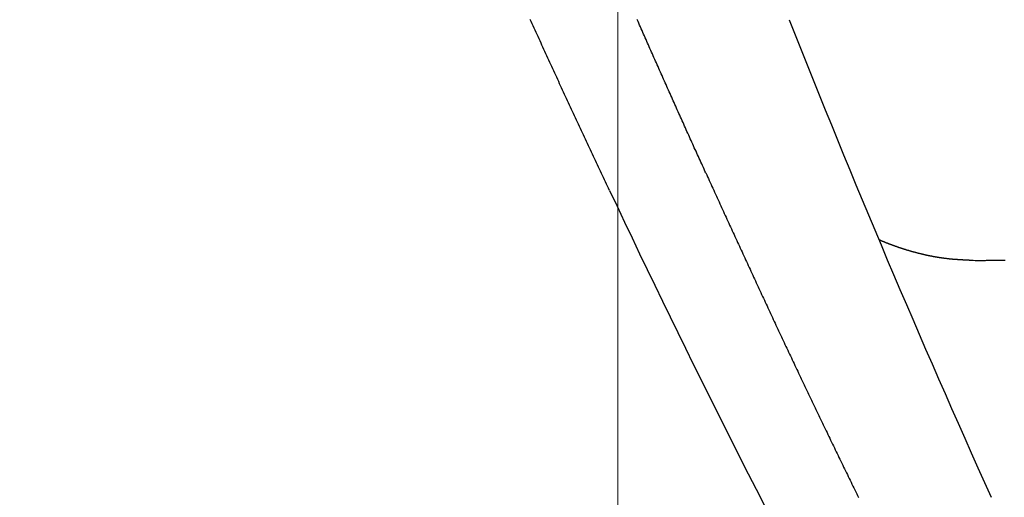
# Model space of a CAD drawing. Header units: millimetres. Extents: x -604189 to 881711, y -381903 to -7297.
# Tile 675 of 1056: x -572440 to -572305, y -161911 to -161845. Entities that reach past the tile are written whole.
import ezdxf

# ---------------------------------------------------------------- set-up
doc = ezdxf.new("R2010")
doc.units = ezdxf.units.MM
doc.header["$LTSCALE"] = 100
doc.linetypes.add('0.5_0.5', pattern=[1, 0.5, -0.5])
doc.linetypes.add('ACAD_ISO04W100', pattern=[30.5, 24, -3, 0.5, -3])
doc.layers.get('Defpoints').update_dxf_attribs({"color": 30})
doc.layers.add('OPIS', color=7, linetype='Continuous')
doc.layers.add('strop osie', color=80, linetype='ACAD_ISO04W100', lineweight=5)
doc.styles.get("Standard").update_dxf_attribs({"font": 'romans.shx', "width": 0.5})
doc.dimstyles.new('1 50', dxfattribs={"dimtxt": 150, "dimasz": 80, "dimexe": 1, "dimexo": 1, "dimgap": 20, "dimtad": 1, "dimdec": 0, "dimlfac": 0.1, "dimtxsty": 'Standard', "dimblk": 'ARCHTICK', "dimcen": 200, "dimclrd": 2, "dimadec": 1, "dimazin": 0, "dimtfac": 1, "dimtdec": 0, "dimtmove": 0, "dimatfit": 3, "dimldrblk": 'ARCHTICK', "dimfxl": 120, "dimfxlon": 1, "dimtfill": 1, "dimarcsym": 0})

# ---------------------------------------------------------------- blocks, each defined once
blk = doc.blocks.new('_ArchTick')
at = {"layer": 'strop osie', "color": 0, "const_width": 0.15}
blk.add_lwpolyline([(-0.5, -0.5), (0.5, 0.5)], dxfattribs=at)
blk = doc.blocks.new('*D3294')
at = {"layer": 'Defpoints', "color": 0, "linetype": 'ByBlock', "lineweight": 5, "transparency": 16777216}
for p in [(-595783.13, -159420.3), (-593748.92, -159420.3), (-552118.94, -179940.3)]:
    blk.add_point(p, dxfattribs=at)
at = {"layer": 'OPIS', "color": 0, "linetype": 'Continuous', "lineweight": -2, "transparency": 16777216}
for p, q in [((-595723.13, -159420.3), (-595784.13, -159420.3)), ((-595723.13, -179940.3), (-595784.13, -179940.3))]:
    blk.add_line(p, q, dxfattribs=at)
at = {"layer": 'OPIS', "color": 2, "lineweight": -2, "transparency": 16777216}
blk.add_line((-595783.13, -179940.3), (-595783.13, -159420.3), dxfattribs=at)
at = {"layer": 'OPIS', "color": 2, "linetype": 'ByBlock', "lineweight": -2, "transparency": 16777216, "xscale": 80, "yscale": 80, "zscale": 80}
for p, rotation in [((-595783.13, -159420.3), 90), ((-595783.13, -179940.3), 270)]:
    blk.add_blockref('_ArchTick', p, dxfattribs=dict(at, rotation=rotation))
at = {"layer": 'OPIS', "color": 0, "linetype": 'ByBlock', "lineweight": 13, "transparency": 16777216, "insert": (-595878.13, -169680.3), "char_height": 150, "attachment_point": 5, "rotation": 90, "bg_fill": 3, "box_fill_scale": 1.1, "bg_fill_color": 256, "bg_fill_true_color": 13158600, "bg_fill_transparency": 0}
blk.add_mtext('2052', dxfattribs=at)

msp = doc.modelspace()

# ---------------------------------------------------------------- hatches: boundary and pattern name
at = {"layer": 'OPIS', "linetype": 'ByBlock', "lineweight": 9}
h = msp.add_hatch(dxfattribs=at)
h.set_pattern_fill('ANSI37', color=0, scale=120, angle=45)
h.set_pattern_definition([(90, (-306927.96, 32475.8), (-381, 0), []), (180, (-306927.96, 32475.8), (-6e-14, -381), [])])
h.paths.add_polyline_path([(-564958.91, -172987.78), (-564958.91, -172265.29), (-565588.91, -172265.29), (-565588.91, -172265.29), (-565628.91, -172265.29), (-565628.91, -172420.3), (-565928.91, -172420.3), (-565928.91, -172265.29), (-565968.91, -172265.29), (-566598.91, -172265.29), (-566598.91, -172987.79, -0.414214), (-566255.98, -173330.73, -0.414052), (-566598.73, -173673.66), (-564960.2, -173673.66, -0.413115), (-565301.85, -173330.72, -0.414214)])
h.paths.add_polyline_path([(-563317.85, -172270.29), (-563958.91, -172270.29), (-563958.91, -172270.29), (-563998.91, -172270.29), (-563998.91, -172420.3), (-564288.91, -172420.3), (-564288.91, -172265.29), (-564328.91, -172265.29), (-564958.91, -172265.29), (-564958.91, -172987.78, -0.414214), (-564615.98, -173330.72, -0.414052), (-564958.73, -173673.66), (-563319.87, -173673.66, -0.412493), (-563660.79, -173330.73, -0.414214), (-563317.85, -172987.79)])
h.paths.add_polyline_path([(-562443.92, -172420.3), (-562658.91, -172420.3), (-562658.91, -172270.29), (-562698.91, -172270.29), (-563317.85, -172270.29), (-563317.85, -172987.79, -0.414214), (-562974.92, -173330.73, -0.414052), (-563317.66, -173673.66), (-562443.92, -173685.5)])
h.paths.add_polyline_path([(-562030.4, -172946.84, -0.330214), (-561835.82, -172684.34, -0.155268), (-561986.97, -172216.95, -0.443866), (-562283.97, -172485.59), (-562283.97, -172198.95), (-562289.82, -172198.95), (-562289.82, -172161.15), (-562318.92, -172161.15), (-562318.92, -172420.3), (-562443.92, -172420.3), (-562443.92, -173690.91), (-562060.93, -173690.69), (-562060.93, -173828.8), (-561442.16, -173828.8), (-561440.6, -173828.04), (-561440.6, -173828.8), (-560917.61, -173828.8), (-560910.31, -172420.3), (-561118.92, -172420.3), (-561118.92, -172161.15), (-561141.42, -172161.15), (-561141.42, -172207.95), (-561147.27, -172207.95), (-561147.27, -173026.5, -0.106281), (-561482.37, -172966.06, -0.965528)])
h.paths.add_polyline_path([(-569358.91, -172147.3), (-569368.91, -172147.3), (-569368.91, -172152.3), (-569358.91, -172420.3)], flags=16)
h.paths.add_polyline_path([(-569434.41, -172167.57), (-569436.68, -172167.04, -0.348623), (-569444.41, -172157.3, -0.414214), (-569434.41, -172147.3), (-569432.91, -172147.3), (-569432.91, -172137.3), (-569412.91, -172137.3), (-569412.91, -172095.3), (-569358.91, -172095.3), (-569358.91, -172147.3), (-569368.91, -172152.3)], flags=16)
h.paths.add_polyline_path([(-569444.41, -172157.3, -1), (-569424.41, -172157.3, -0.414214), (-569434.41, -172167.3), (-569434.41, -172167.57), (-569432.14, -172167.04, -0.482996)], flags=16)
h.paths.add_polyline_path([(-570317.76, -172888.16, -1), (-569769.07, -172888.16, -1)], flags=16)
h.paths.add_polyline_path([(-566598.91, -172265.29), (-567228.91, -172265.29), (-567228.91, -172265.29), (-567268.91, -172265.29), (-567268.91, -172420.3), (-567568.91, -172420.3), (-567568.91, -172265.29), (-567608.91, -172265.29), (-568238.91, -172265.29), (-568238.91, -172987.79, -0.414214), (-567895.98, -173330.73, -1), (-568581.85, -173330.73, -0.414214), (-568238.91, -172987.79), (-568238.91, -172265.29), (-568868.91, -172265.29), (-568868.91, -172265.29), (-568908.91, -172265.29), (-568908.91, -172420.3), (-569233.91, -172420.3), (-569233.91, -173827.21), (-569188.93, -173827.19), (-569188.93, -173694.63), (-566598.73, -173673.66, -0.414375), (-566941.85, -173330.73, -0.414214), (-566598.91, -172987.79)])
h.paths.add_polyline_path([(-572120.79, -158265.62), (-571320.79, -158262.95), (-571633.01, -158577.25, -0.297068), (-571469.46, -158828.23, -0.419695), (-571748.93, -159102.53), (-571748.93, -159611.06), (-571275.71, -159611.06), (-571214.43, -159611.06), (-571192.43, -159611.06), (-571148.43, -159611.06), (-571148.43, -159601.06), (-571085.43, -159601.06), (-570335.94, -159605.11), (-570335.94, -159420.3), (-569233.92, -159420.3), (-569233.92, -158097.44), (-574223.92, -158097.44), (-574223.92, -159420.3), (-573158.93, -159420.3), (-573158.93, -159611.06), (-573086.93, -159611.06), (-572477.43, -159612.07), (-572477.43, -159611.06), (-572455.43, -159611.06), (-572411.43, -159611.06), (-572411.43, -159601.06), (-572348.43, -159601.06), (-571748.93, -159603.45), (-571748.93, -159102.53, -0.408754), (-572018.15, -158828.23, -0.334215), (-571819.79, -158564.61)])
h.paths.add_polyline_path([(-571515.04, -159592.37), (-571515.34, -159252.67), (-571963.11, -159253.07), (-571962.81, -159592.77)], flags=24)
h.paths.add_polyline_path([(-571705.06, -158166.88), (-571705.06, -157654.12), (-571945.06, -157654.12), (-571945.06, -158166.88)], flags=9)
h.paths.add_polyline_path([(-563090.36, -172828.22), (-563090.67, -172481.85), (-563538.44, -172482.25), (-563538.13, -172828.62)], flags=9)
h.paths.add_polyline_path([(-561529.78, -172649.99), (-561530.09, -172303.62), (-561977.86, -172304.02), (-561977.55, -172650.39)], flags=25)
h.paths.add_polyline_path([(-561455.96, -173757.53), (-561455.96, -174270.29), (-561215.96, -174270.29), (-561215.96, -173757.53)], flags=9)
h.paths.add_polyline_path([(-569817.15, -172584.64), (-569817.45, -172244.94), (-570265.23, -172245.34), (-570264.93, -172585.04)], flags=24)
h.paths.add_polyline_path([(-570193.42, -172731.49), (-570193.42, -173044.83), (-569893.42, -173044.83), (-569893.42, -172731.49)], flags=8)
h.paths.add_polyline_path([(-570746.56, -173757.53), (-570746.56, -174270.29), (-570506.56, -174270.29), (-570506.56, -173757.53)], flags=9)
h.paths.add_polyline_path([(-570778.78, -172791.69), (-570246.64, -172791.69), (-570246.64, -172566.69), (-570778.78, -172566.69)], flags=24)
h.paths.add_polyline_path([(-572214.96, -173241.75), (-569885.68, -173241.75), (-569885.68, -172973.89), (-572214.96, -172973.89)], flags=24)
edge = h.paths.add_edge_path()
edge.add_line((-569358.91, -172220.3), (-569358.91, -171970.3))
edge.add_line((-569358.91, -171970.3), (-572181.9, -171970.3))
edge.add_line((-572181.9, -171970.3), (-572181.9, -172095.3))
edge.add_line((-572181.9, -172095.3), (-572109.9, -172095.3))
edge.add_line((-572109.9, -172095.3), (-572048.62, -172095.3))
edge.add_line((-572048.62, -172095.3), (-571561.69, -172095.3))
edge.add_line((-571561.69, -172095.3), (-571500.4, -172095.3))
edge.add_line((-571500.4, -172095.3), (-571478.4, -172095.3))
edge.add_line((-571478.4, -172095.3), (-571456.4, -172095.3))
edge.add_line((-571456.4, -172095.3), (-571395.12, -172095.3))
edge.add_line((-571395.12, -172095.3), (-570908.2, -172095.3))
edge.add_line((-570908.2, -172095.3), (-570846.91, -172095.3))
edge.add_line((-570846.91, -172095.3), (-570774.91, -172095.3))
edge.add_line((-570774.91, -172095.3), (-570728.91, -172095.3))
edge.add_line((-570728.91, -172095.3), (-570728.91, -172085.3))
edge.add_line((-570728.91, -172085.3), (-570665.91, -172085.3))
edge.add_line((-570665.91, -172085.3), (-569465.91, -172095.3))
edge.add_line((-569465.91, -172095.3), (-570268.58, -172095.3))
edge.add_line((-570268.58, -172095.3), (-570268.58, -172119.8))
edge.add_line((-570268.58, -172119.8), (-570197.58, -172119.8))
edge.add_line((-570197.58, -172119.8), (-569593.2, -172119.8))
edge.add_line((-569593.2, -172119.8), (-569516.91, -172119.8))
edge.add_line((-569516.91, -172119.8), (-569516.91, -172139.8))
edge.add_line((-569516.91, -172139.8), (-569593.2, -172139.8))
edge.add_line((-569593.2, -172139.8), (-570228.91, -172139.8))
edge.add_line((-570228.91, -172139.8), (-570268.58, -172139.8))
edge.add_line((-570268.58, -172139.8), (-570268.58, -172147.3))
edge.add_line((-570268.58, -172147.3), (-570288.58, -172147.3))
edge.add_line((-570288.58, -172147.3), (-570367.58, -172147.3))
edge.add_arc((-570667.41, -172157.3), 300, -95.7392, 1.9102, ccw=False)
edge.add_line((-570697.41, -172455.79), (-570697.41, -172167.57))
edge.add_line((-570697.41, -172167.57), (-570772.91, -172149.97))
edge.add_line((-570772.91, -172149.97), (-570772.91, -172147.3))
edge.add_line((-570772.91, -172147.3), (-570846.91, -172147.3))
edge.add_line((-570846.91, -172147.3), (-570908.2, -172147.3))
edge.add_line((-570908.2, -172147.3), (-571395.12, -172147.3))
edge.add_line((-571395.12, -172147.3), (-571456.4, -172147.3))
edge.add_line((-571456.4, -172147.3), (-571478.4, -172147.3))
edge.add_line((-571478.4, -172147.3), (-571500.4, -172147.3))
edge.add_line((-571500.4, -172147.3), (-571561.69, -172147.3))
edge.add_line((-571561.69, -172147.3), (-572048.62, -172147.3))
edge.add_line((-572048.62, -172147.3), (-572109.9, -172147.3))
edge.add_line((-572109.9, -172147.3), (-572181.9, -172147.3))
edge.add_line((-572181.9, -172147.3), (-572181.9, -172420.3))
edge.add_line((-572181.9, -172420.3), (-572288.93, -172420.3))
edge.add_line((-572288.93, -172420.3), (-572288.93, -173828.9))
edge.add_line((-572288.93, -173828.9), (-569233.91, -173827.21))
edge.add_line((-569233.91, -173827.21), (-569233.91, -172220.3))
edge.add_line((-569233.91, -172220.3), (-569358.91, -172220.3))
at = {"layer": 'OPIS', "linetype": 'ByBlock', "lineweight": 15}
h = msp.add_hatch(dxfattribs=at)
h.set_pattern_fill('ANSI37', color=0, scale=80, angle=45)
h.set_pattern_definition([(90, (-306927.96, 32475.8), (-254, 0), []), (180, (-306927.96, 32475.8), (-3e-14, -254), [])])
h.paths.add_polyline_path([(-559745.62, -168470.3), (-559845.62, -168470.3), (-559845.62, -168410.3), (-559745.62, -168410.3), (-559745.62, -168350.3), (-560845.62, -168350.3), (-560845.62, -168410.3), (-560745.62, -168410.3), (-560745.62, -168470.3, 0.267949), (-560295.62, -169249.73), (-560295.62, -169481.18, -0.414214), (-559952.68, -169824.12, -1), (-560638.55, -169824.12, -0.414214), (-560295.62, -169481.18), (-560295.62, -169249.73, -0.267949), (-560745.62, -168470.3), (-560845.62, -168470.3), (-560845.62, -168350.3), (-561118.92, -168350.3), (-561118.92, -172095.29), (-559553.92, -172095.29), (-559553.92, -168350.3), (-559745.62, -168350.3)])
h.paths.add_polyline_path([(-560989.24, -171970.29), (-560989.24, -171369.43), (-560514.24, -171369.43, -0.414232), (-560506.24, -171377.43), (-560506.24, -171961.44, -0.403374), (-560513.94, -171969.43), (-560989.24, -171969.43), (-560998.92, -171970.29)], flags=16)
h.paths.add_polyline_path([(-560569.24, -171447.43), (-560569.24, -171891.43, -0.414209), (-560619.24, -171941.43), (-560824.24, -171941.43, -0.414225), (-560874.24, -171891.43), (-560874.24, -171447.43, -0.414209), (-560824.24, -171397.43), (-560619.24, -171397.43, -0.414216)], flags=0)
h.paths.add_polyline_path([(-560754.74, -171692.27), (-560768.26, -171689.53), (-560778.52, -171674.09), (-560777.58, -171669.43), (-560791.34, -171669.43), (-560788.51, -171683.42), (-560780.62, -171695.31), (-560768.73, -171703.21), (-560754.74, -171706.03)], flags=0)
h.paths.add_polyline_path([(-560926.54, -171669.43), (-560944.04, -171669.43), (-560944.04, -171669.43), (-560938.91, -171681.81), (-560926.54, -171686.93)], flags=0)
h.paths.add_polyline_path([(-559553.93, -164304.92), (-559553.93, -164080.3), (-560998.92, -164080.3), (-560998.92, -164130.3), (-561051.76, -164130.3), (-561051.76, -164230.3), (-561112.41, -164230.3), (-561118.26, -165128.24), (-561111.76, -165130.3), (-561051.76, -165130.3), (-561051.76, -165230.3), (-560998.92, -165230.3), (-560998.92, -165930.3), (-560968.92, -165930.3), (-559691.76, -165930.3), (-559691.76, -166884.92, -0.259771), (-560368.47, -166480.3), (-560576.78, -166480.3, -0.694758), (-561118.92, -166682.14), (-561118.92, -167150.3), (-559553.92, -167150.3), (-559553.92, -165742.59, -0.501722), (-560517.89, -165023.75, -0.501722)])
h.paths.add_polyline_path([(-561051.76, -166930.3), (-561051.76, -167030.3), (-561111.76, -167030.3), (-561111.76, -166930.3)], flags=16)
h.paths.add_polyline_path([(-559553.93, -164304.92, 0.501722), (-560517.89, -165023.75, 0.501722), (-559553.92, -165742.59)], flags=17)
h.paths.add_polyline_path([(-559017.89, -165023.75, 0.331805), (-559553.93, -164304.92), (-559553.92, -165742.59, 0.331804)], flags=17)
h.paths.add_polyline_path([(-558393.92, -165930.3), (-559553.92, -165930.3), (-559553.92, -167030.3), (-558393.92, -167030.3)])
edge = h.paths.add_edge_path(flags=16)
edge.add_ellipse((-558869.26, -166529.06), major_axis=(0, 174.94), ratio=0.835608, start_angle=0, end_angle=180, ccw=False)
edge.add_line((-558869.02, -166354.09), (-558868.84, -166354.11))
edge.add_line((-558868.84, -166354.11), (-558551.76, -166354.11))
edge.add_ellipse((-558534.04, -166361.13), major_axis=(0, 22.07), ratio=0.905257, start_angle=0, end_angle=83.7318, ccw=False)
edge.add_line((-558534.04, -166339.06), (-558415.44, -166339.06))
edge.add_line((-558415.44, -166339.06), (-558415.44, -166719.06))
edge.add_line((-558415.44, -166719.06), (-558534.04, -166719.06))
edge.add_ellipse((-558534.04, -166696.99), major_axis=(0, 22.07), ratio=0.905257, start_angle=108.5291, end_angle=180, ccw=False)
edge.add_line((-558552.98, -166704), (-558869.26, -166704))
edge = h.paths.add_edge_path(flags=16)
edge.add_ellipse((-558655.15, -165473.07), major_axis=(119.58, 0), ratio=0.975462, start_angle=134.5349, end_angle=225.4651, ccw=False)
edge.add_ellipse((-558571.36, -165553.09), major_axis=(-236.83, 0), ratio=0.975462, start_angle=293.0771, end_angle=315.0646, ccw=False)
edge.add_ellipse((-558581.12, -165519.06), major_axis=(-200.96, 0), ratio=0.975462, start_angle=268.8691, end_angle=294.416, ccw=False)
edge.add_line((-558577.16, -165323.07), (-558434.73, -165323.07))
edge.add_line((-558434.73, -165323.07), (-558434.73, -165623.07))
edge.add_line((-558434.73, -165623.07), (-558577.16, -165623.07))
edge.add_ellipse((-558581.12, -165427.08), major_axis=(200.96, 0), ratio=0.975462, start_angle=245.584, end_angle=271.1309, ccw=False)
edge.add_ellipse((-558571.36, -165393.05), major_axis=(-236.83, 0), ratio=0.975462, start_angle=404.9354, end_angle=426.9229, ccw=False)
h.paths.add_polyline_path([(-559691.76, -166075.3), (-560476.99, -166075.3, 0.131652), (-560368.47, -166480.3), (-559691.76, -166480.3)], flags=17)
h.paths.add_polyline_path([(-560476.99, -166075.3), (-559691.76, -166075.3), (-559691.76, -165930.3), (-560991.76, -165930.3), (-561051.76, -165930.3), (-561051.76, -166030.3), (-561118.92, -166030.3), (-561118.92, -166278.47, -0.694758), (-560576.78, -166480.3), (-560368.47, -166480.3, -0.131652)], flags=17)
h.paths.add_polyline_path([(-571773.92, -161590.54), (-574108.19, -161590.54), (-574098.92, -166615.29), (-571773.92, -166615.28)])
h.paths.add_polyline_path([(-559933.22, -164919.2), (-558639.2, -164919.2), (-558639.2, -164793.34), (-559933.22, -164793.34)], flags=25)
h.paths.add_polyline_path([(-560038.72, -166687.59), (-559732.99, -166687.59), (-559732.99, -166284.59), (-560038.72, -166284.59)], flags=25)
h.paths.add_polyline_path([(-559928.87, -165007.1), (-559413.75, -165007.1), (-559413.75, -164907.76), (-559928.87, -164907.76)], flags=9)
h.paths.add_polyline_path([(-559933.22, -164919.2), (-558639.2, -164919.2), (-558639.2, -164793.34), (-559933.22, -164793.34)], flags=25)
h.paths.add_polyline_path([(-560330.86, -165014.58), (-559994.18, -165014.58), (-559994.18, -164899.19), (-560330.86, -164899.19)], flags=24)
h.paths.add_polyline_path([(-560290.2, -164902.84), (-560108.35, -164902.84), (-560108.35, -164804.81), (-560290.2, -164804.81)], flags=24)
h.paths.add_polyline_path([(-560498.87, -166997.34), (-559983.74, -166997.34), (-559983.74, -166898), (-560498.87, -166898)], flags=24)
h.paths.add_polyline_path([(-560498.79, -166887.34), (-559655.72, -166887.34), (-559655.72, -166788), (-560498.79, -166788)], flags=24)
h.paths.add_polyline_path([(-560900.85, -167004.82), (-560564.18, -167004.82), (-560564.18, -166889.44), (-560900.85, -166889.44)], flags=24)
h.paths.add_polyline_path([(-560860.2, -166893.08), (-560678.35, -166893.08), (-560678.35, -166795.05), (-560860.2, -166795.05)], flags=24)
h.paths.add_polyline_path([(-560525.17, -170610.56), (-560010.05, -170610.56), (-560010.05, -170511.22), (-560525.17, -170511.22)], flags=24)
h.paths.add_polyline_path([(-560529.51, -170522.67), (-559444.31, -170522.67), (-559444.31, -170396.8), (-560529.51, -170396.8)], flags=9)
h.paths.add_polyline_path([(-560927.16, -170618.04), (-560590.48, -170618.04), (-560590.48, -170502.66), (-560927.16, -170502.66)], flags=24)
h.paths.add_polyline_path([(-560886.5, -170506.3), (-560704.65, -170506.3), (-560704.65, -170408.27), (-560886.5, -170408.27)], flags=24)
h.paths.add_polyline_path([(-560065.3, -168940.36), (-560065.3, -168600.66), (-560513.08, -168600.66), (-560513.08, -168940.36)], flags=24)
h.paths.add_polyline_path([(-559111.53, -164087.39), (-558760.99, -164087.39), (-558760.82, -164093.19), (-558760.64, -164099), (-558760.48, -164104.8), (-558760.31, -164110.61), (-558760.15, -164116.41), (-558759.99, -164122.22), (-558759.84, -164128.03), (-558759.68, -164133.83), (-558759.53, -164139.64), (-558759.39, -164145.44), (-558759.24, -164151.25), (-558759.1, -164157.06), (-558758.97, -164162.86), (-558758.83, -164168.67), (-558758.7, -164174.47), (-558758.57, -164180.28), (-558758.45, -164186.09), (-558758.33, -164191.89), (-558758.21, -164197.7), (-558758.09, -164203.51), (-558757.98, -164209.32), (-558757.87, -164215.12), (-558757.77, -164220.93), (-558757.66, -164226.74), (-558757.56, -164232.54), (-558757.47, -164238.35), (-558757.37, -164244.16), (-558757.28, -164249.96), (-558757.19, -164255.77), (-558757.11, -164261.58), (-558757.02, -164267.39), (-558756.95, -164273.19), (-558756.87, -164279), (-558756.8, -164284.81), (-558756.73, -164290.62), (-558756.66, -164296.42), (-558756.6, -164302.23), (-558756.54, -164308.04), (-558756.48, -164313.85), (-558756.43, -164319.65), (-558756.38, -164325.46), (-558756.33, -164331.27), (-558756.29, -164337.08), (-558756.25, -164342.89), (-558756.21, -164348.69), (-558756.18, -164354.5), (-558756.15, -164360.31), (-558756.12, -164366.12), (-558756.09, -164371.92), (-558756.07, -164377.73), (-558756.04, -164383.54), (-558756.02, -164389.35), (-558756, -164395.16), (-558756, -164400.96), (-558756.01, -164406.77), (-558756.03, -164412.58), (-558756.07, -164418.39), (-558756.13, -164424.2), (-558756.21, -164430), (-558756.31, -164435.81), (-558756.42, -164441.62), (-558756.56, -164447.42), (-558756.72, -164453.23), (-558756.9, -164459.03), (-558757.1, -164464.84), (-558757.32, -164470.64), (-558757.57, -164476.45), (-558757.84, -164482.25), (-558758.14, -164488.05), (-558758.47, -164493.85), (-558758.84, -164499.64), (-558759.24, -164505.44), (-558759.68, -164511.23), (-558760.17, -164517.01), (-558760.73, -164522.8), (-558761.35, -164528.57), (-558762.06, -164534.33), (-558762.87, -164540.08), (-558763.81, -164545.82), (-558764.88, -164551.52), (-558766.12, -164557.2), (-558767.54, -164562.83), (-558769.18, -164568.4), (-558771.06, -164573.89), (-558773.23, -164579.28), (-558775.74, -164584.52), (-558778.61, -164589.57), (-558781.9, -164594.35), (-558785.63, -164598.8), (-558789.81, -164602.83), (-558794.37, -164606.41), (-558799.26, -164609.56), (-558804.38, -164612.28), (-558809.69, -164614.63), (-558815.14, -164616.63), (-558820.69, -164618.33), (-558826.33, -164619.75), (-558832.01, -164620.95), (-558837.73, -164621.95), (-558843.48, -164622.79), (-558849.24, -164623.49), (-558855.02, -164624.09), (-558860.81, -164624.61), (-558866.6, -164625.06), (-558872.39, -164625.43), (-558878.19, -164625.74), (-558883.99, -164626), (-558889.8, -164626.2), (-558895.6, -164626.36), (-558901.41, -164626.48), (-558907.22, -164626.57), (-558913.03, -164626.63), (-558918.83, -164626.66), (-558924.64, -164626.68), (-558930.45, -164626.69), (-558936.26, -164626.69), (-558941.52, -164626.69), (-558946.78, -164626.69), (-558952.05, -164626.67), (-558957.31, -164626.65), (-558962.57, -164626.6), (-558967.84, -164626.54), (-558973.1, -164626.45), (-558978.36, -164626.33), (-558983.62, -164626.17), (-558988.88, -164625.98), (-558994.14, -164625.75), (-558999.4, -164625.47), (-559004.65, -164625.14), (-559009.9, -164624.76), (-559015.14, -164624.31), (-559020.38, -164623.8), (-559025.61, -164623.22), (-559030.83, -164622.54), (-559036.04, -164621.75), (-559041.22, -164620.81), (-559046.36, -164619.71), (-559051.47, -164618.42), (-559056.51, -164616.92), (-559061.47, -164615.16), (-559066.33, -164613.13), (-559071.04, -164610.8), (-559075.58, -164608.14), (-559079.89, -164605.12), (-559083.92, -164601.74), (-559087.62, -164598), (-559090.94, -164593.92), (-559093.91, -164589.57), (-559096.53, -164585), (-559098.84, -164580.28), (-559100.87, -164575.42), (-559102.66, -164570.47), (-559104.24, -164565.45), (-559105.62, -164560.37), (-559106.84, -164555.25), (-559107.91, -164550.1), (-559108.86, -164544.92), (-559109.69, -164539.73), (-559110.43, -164534.51), (-559111.08, -164529.29), (-559111.66, -164524.06), (-559112.18, -164518.82), (-559112.64, -164513.58), (-559113.06, -164508.33), (-559113.44, -164503.08), (-559113.79, -164497.83), (-559114.12, -164492.58), (-559114.41, -164487.32), (-559114.68, -164482.07), (-559114.93, -164476.81), (-559115.16, -164471.55), (-559115.36, -164466.29), (-559115.55, -164461.03), (-559115.72, -164455.77), (-559115.87, -164450.51), (-559116.01, -164445.25), (-559116.12, -164439.98), (-559116.23, -164434.72), (-559116.31, -164429.46), (-559116.38, -164424.2), (-559116.44, -164418.93), (-559116.48, -164413.67), (-559116.5, -164408.41), (-559116.52, -164403.14), (-559116.51, -164397.88), (-559116.5, -164392.62), (-559116.49, -164387.35), (-559116.47, -164382.09), (-559116.45, -164376.83), (-559116.42, -164371.56), (-559116.4, -164366.3), (-559116.37, -164361.04), (-559116.34, -164355.77), (-559116.31, -164350.51), (-559116.28, -164345.25), (-559116.25, -164339.98), (-559116.21, -164334.72), (-559116.17, -164329.46), (-559116.13, -164324.19), (-559116.08, -164318.93), (-559116.03, -164313.67), (-559115.98, -164308.4), (-559115.93, -164303.14), (-559115.87, -164297.88), (-559115.81, -164292.61), (-559115.75, -164287.35), (-559115.68, -164282.09), (-559115.62, -164276.82), (-559115.55, -164271.56), (-559115.48, -164266.3), (-559115.4, -164261.03), (-559115.32, -164255.77), (-559115.24, -164250.51), (-559115.16, -164245.25), (-559115.08, -164239.98), (-559114.99, -164234.72), (-559114.9, -164229.46), (-559114.81, -164224.2), (-559114.71, -164218.93), (-559114.62, -164213.67), (-559114.52, -164208.41), (-559114.41, -164203.15), (-559114.31, -164197.88), (-559114.2, -164192.62), (-559114.09, -164187.36), (-559113.98, -164182.1), (-559113.87, -164176.83), (-559113.75, -164171.57), (-559113.63, -164166.31), (-559113.51, -164161.05), (-559113.38, -164155.79), (-559113.25, -164150.52), (-559113.12, -164145.26), (-559112.99, -164140), (-559112.86, -164134.74), (-559112.72, -164129.48), (-559112.58, -164124.22), (-559112.44, -164118.95), (-559112.29, -164113.69), (-559112.14, -164108.43), (-559111.99, -164103.17), (-559111.84, -164097.91), (-559111.68, -164092.65)])
edge = h.paths.add_edge_path()
edge.add_line((-558393.92, -164080.3), (-559553.93, -164080.3))
edge.add_line((-559553.93, -164080.3), (-559553.93, -164304.92))
edge.add_arc((-559767.89, -165023.75), 750, 0, 73.42431, ccw=False)
edge.add_arc((-559767.89, -165023.75), 750, -73.42425, 0, ccw=False)
edge.add_line((-559553.92, -165742.59), (-559553.92, -165830.3))
edge.add_line((-559553.92, -165830.3), (-558393.92, -165830.3))
edge.add_line((-558393.92, -165830.3), (-558393.92, -164080.3))

# ---------------------------------------------------------------- next in the draw order: dimensions: what is measured, and where the dimension line sits
at = {"layer": 'OPIS', "color": 0, "linetype": 'ByBlock', "lineweight": 13}
dim = msp.add_linear_dim(base=(-595783.13, -159420.3), p1=(-552118.94, -179940.3), p2=(-593748.92, -159420.3), angle=90, dimstyle='1 50', override={"dimtmove": 1, "dimfxl": 60, "dimarcsym": 1}, dxfattribs=at)
dim.commit()
dim.dimension.update_dxf_attribs({"geometry": '*D3294', "text_midpoint": (-595878.13, -169680.3)})

# ---------------------------------------------------------------- next in the draw order: hatches: boundary and pattern name
at = {"layer": 'OPIS', "linetype": '0.5_0.5', "lineweight": 13}
h = msp.add_hatch(dxfattribs=at)
h.set_pattern_fill('ANSI37', color=0, scale=130)
h.set_pattern_definition([(45, (-597218.54, 256668.8), (-291.85832, 291.85832), []), (135, (-597218.54, 256668.8), (-291.85832, -291.85832), [])])
edge = h.paths.add_edge_path(flags=16)
edge.add_line((-570958.92, -168985.28), (-571058.92, -168985.28))
edge.add_line((-571058.92, -168985.28), (-572598.92, -168985.28))
edge.add_line((-572598.92, -168985.28), (-572598.92, -170470.3))
edge.add_line((-572598.92, -170470.3), (-570825.76, -170470.3))
edge.add_arc((-570508.92, -170339.1), 342.94, 180, 202.4936, ccw=False)
edge.add_arc((-570508.92, -170339.1), 342.94, 90, 180, ccw=False)
edge.add_line((-570508.92, -169996.16), (-570508.92, -169764.7))
edge.add_arc((-570058.92, -168985.28), 900, 180, 240, ccw=False)
edge = h.paths.add_edge_path(flags=17)
edge.add_line((-569358.92, -170085.28), (-569358.92, -168985.28))
edge.add_line((-569358.92, -168985.28), (-569358.92, -168985.28))
edge.add_line((-569358.92, -168985.28), (-569958.92, -168985.28))
edge.add_line((-569958.92, -168985.28), (-570058.92, -168985.28))
edge.add_line((-570058.92, -168985.28), (-570058.92, -168925.28))
edge.add_line((-570058.92, -168925.28), (-569958.92, -168925.28))
edge.add_line((-569958.92, -168925.28), (-569958.92, -168865.28))
edge.add_line((-569958.92, -168865.28), (-569358.92, -168865.28))
edge.add_line((-569358.92, -168865.28), (-569358.92, -166865.28))
edge.add_line((-569358.92, -166865.28), (-574098.92, -166865.29))
edge.add_line((-574098.92, -166865.29), (-574098.91, -171970.3))
edge.add_line((-574098.91, -171970.3), (-572608.91, -171970.3))
edge.add_line((-572608.91, -171970.3), (-571504.91, -170590.3))
edge.add_line((-571504.91, -170590.3), (-572718.92, -170590.3))
edge.add_line((-572718.92, -170590.3), (-572718.92, -168865.28))
edge.add_line((-572718.92, -168865.28), (-571058.92, -168865.28))
edge.add_line((-571058.92, -168865.28), (-571058.92, -168925.28))
edge.add_line((-571058.92, -168925.28), (-570958.92, -168925.28))
edge.add_line((-570958.92, -168925.28), (-570958.92, -168985.28))
edge.add_arc((-570058.92, -168985.28), 900, 180, 240)
edge.add_line((-570508.92, -169764.7), (-570508.92, -169996.16))
edge.add_arc((-570508.92, -170339.1), 342.94, 0, 90, ccw=False)
edge.add_arc((-570508.92, -170339.1), 342.94, 208.9799, 360, ccw=False)
edge.add_line((-570808.91, -170505.25), (-570808.91, -171171.09))
edge.add_arc((-570808.91, -171220.3), 49.21, 0, 90, ccw=False)
edge.add_arc((-570808.91, -171220.3), 49.21, 270, 360, ccw=False)
edge.add_line((-570808.91, -171269.51), (-570808.91, -171970.3))
edge.add_line((-570808.91, -171970.3), (-569358.91, -171970.3))
edge.add_line((-569358.91, -171970.3), (-569358.92, -170085.28))
h.paths.add_polyline_path([(-561118.92, -159870.3), (-590334.66, -159870.3), (-590334.66, -161470.3), (-562318.92, -161470.3), (-562318.92, -172095.29), (-561118.92, -172095.29), (-561118.92, -168350.3), (-552073.92, -168350.3), (-552073.92, -167150.3), (-561118.92, -167150.3)])
h.paths.add_polyline_path([(-572856.93, -169813.68), (-569451.07, -169813.68), (-569451.07, -169408.68), (-572856.93, -169408.68)], flags=16)

# ---------------------------------------------------------------- next in the draw order: linework, layer by layer
at = {"color": 0, "linetype": 'ByBlock'}
for points in [[(-572334.24, -161845.36, 0.01172), (-572306.4, -161911.1)], [(-572358.96, -161868.86, 0.013056), (-572324.21, -161937.77)], [(-572309.43, -161878.46, 0.001714), (-572310.01, -161878.44)], [(-572309.43, -161878.46, 0.011169), (-572307.18, -161878.49)]]:
    msp.add_lwpolyline(points, format="xyb", dxfattribs=at)
at = {"color": 0}
for points in [[(-572358.96, -161868.86, 0), (-572359.1, -161868.57, 0), (-572359.24, -161868.28, 0), (-572359.38, -161867.98, 0), (-572359.52, -161867.69, 0), (-572359.66, -161867.4, 0), (-572359.8, -161867.1, 0), (-572359.93, -161866.81, 0), (-572360.07, -161866.52, 0), (-572360.21, -161866.22, 0), (-572360.35, -161865.93, 0), (-572360.49, -161865.64, 0), (-572360.62, -161865.34, 0), (-572360.76, -161865.05, 0), (-572360.9, -161864.76, 0), (-572361.04, -161864.46, 0), (-572361.18, -161864.17, 0), (-572361.31, -161863.88, 0), (-572361.45, -161863.58, 0), (-572361.59, -161863.29, 0), (-572361.73, -161863, 0), (-572361.86, -161862.7, 0), (-572362, -161862.41, 0), (-572362.14, -161862.11, 0), (-572362.28, -161861.82, 0), (-572362.41, -161861.53, 0), (-572362.55, -161861.23, 0), (-572362.69, -161860.94, 0), (-572362.82, -161860.65, 0), (-572362.96, -161860.35, 0), (-572363.1, -161860.06, 0), (-572363.24, -161859.76, 0), (-572363.37, -161859.47, 0), (-572363.51, -161859.18, 0), (-572363.65, -161858.88, 0), (-572363.78, -161858.59, 0), (-572363.92, -161858.29, 0), (-572364.06, -161858, 0), (-572364.19, -161857.71, 0), (-572364.33, -161857.41, 0), (-572364.47, -161857.12, 0), (-572364.6, -161856.82, 0), (-572364.74, -161856.53, 0), (-572364.87, -161856.23, 0), (-572365.01, -161855.94, 0), (-572365.15, -161855.65, 0), (-572365.28, -161855.35, 0), (-572365.42, -161855.06, 0), (-572365.55, -161854.76, 0), (-572365.69, -161854.47, 0), (-572365.83, -161854.17, 0), (-572365.96, -161853.88, 0), (-572366.1, -161853.58, 0), (-572366.23, -161853.29, 0), (-572366.37, -161853, 0), (-572366.5, -161852.7, 0), (-572366.64, -161852.41, 0), (-572366.77, -161852.11, 0), (-572366.91, -161851.82, 0), (-572367.04, -161851.52, 0), (-572367.18, -161851.23, 0), (-572367.31, -161850.93, 0), (-572367.45, -161850.64, 0), (-572367.58, -161850.34, 0), (-572367.72, -161850.05, 0), (-572367.85, -161849.75, 0), (-572367.99, -161849.46, 0), (-572368.12, -161849.16, 0), (-572368.26, -161848.87, 0), (-572368.39, -161848.57, 0), (-572368.53, -161848.28, 0), (-572368.66, -161847.98, 0), (-572368.8, -161847.69, 0), (-572368.93, -161847.39, 0), (-572369.07, -161847.1, 0), (-572369.2, -161846.8, 0), (-572369.33, -161846.51, 0), (-572369.47, -161846.21, 0), (-572369.6, -161845.92, 0), (-572369.74, -161845.62, 0), (-572369.87, -161845.33, 0)], [(-572345.7, -161866.44, 0), (-572345.82, -161866.19, 0), (-572345.93, -161865.95, 0), (-572346.04, -161865.7, 0), (-572346.15, -161865.45, 0), (-572346.27, -161865.2, 0), (-572346.38, -161864.96, 0), (-572346.49, -161864.71, 0), (-572346.6, -161864.46, 0), (-572346.72, -161864.21, 0), (-572346.83, -161863.97, 0), (-572346.94, -161863.72, 0), (-572347.05, -161863.47, 0), (-572347.17, -161863.22, 0), (-572347.28, -161862.98, 0), (-572347.39, -161862.73, 0), (-572347.5, -161862.48, 0), (-572347.61, -161862.23, 0), (-572347.73, -161861.99, 0), (-572347.84, -161861.74, 0), (-572347.95, -161861.49, 0), (-572348.06, -161861.24, 0), (-572348.17, -161861, 0), (-572348.29, -161860.75, 0), (-572348.4, -161860.5, 0), (-572348.51, -161860.25, 0), (-572348.62, -161860.01, 0), (-572348.73, -161859.76, 0), (-572348.84, -161859.51, 0), (-572348.96, -161859.26, 0), (-572349.07, -161859.01, 0), (-572349.18, -161858.77, 0), (-572349.29, -161858.52, 0), (-572349.4, -161858.27, 0), (-572349.51, -161858.02, 0), (-572349.63, -161857.77, 0), (-572349.74, -161857.53, 0), (-572349.85, -161857.28, 0), (-572349.96, -161857.03, 0), (-572350.07, -161856.78, 0), (-572350.18, -161856.53, 0), (-572350.29, -161856.29, 0), (-572350.4, -161856.04, 0), (-572350.51, -161855.79, 0), (-572350.63, -161855.54, 0), (-572350.74, -161855.29, 0), (-572350.85, -161855.05, 0), (-572350.96, -161854.8, 0), (-572351.07, -161854.55, 0), (-572351.18, -161854.3, 0), (-572351.29, -161854.05, 0), (-572351.4, -161853.81, 0), (-572351.51, -161853.56, 0), (-572351.62, -161853.31, 0), (-572351.73, -161853.06, 0), (-572351.84, -161852.81, 0), (-572351.95, -161852.56, 0), (-572352.06, -161852.32, 0), (-572352.17, -161852.07, 0), (-572352.28, -161851.82, 0), (-572352.39, -161851.57, 0), (-572352.5, -161851.32, 0), (-572352.61, -161851.07, 0), (-572352.73, -161850.83, 0), (-572352.84, -161850.58, 0), (-572352.95, -161850.33, 0), (-572353.06, -161850.08, 0), (-572353.17, -161849.83, 0), (-572353.28, -161849.58, 0), (-572353.39, -161849.33, 0), (-572353.49, -161849.09, 0), (-572353.6, -161848.84, 0), (-572353.71, -161848.59, 0), (-572353.82, -161848.34, 0), (-572353.93, -161848.09, 0), (-572354.04, -161847.84, 0), (-572354.15, -161847.59, 0), (-572354.26, -161847.34, 0), (-572354.37, -161847.1, 0), (-572354.48, -161846.85, 0), (-572354.59, -161846.6, 0), (-572354.7, -161846.35, 0), (-572354.81, -161846.1, 0), (-572354.92, -161845.85, 0), (-572355.03, -161845.6, 0), (-572355.14, -161845.35, 0)], [(-572345.7, -161866.44, 0), (-572345.58, -161866.71, 0), (-572345.46, -161866.97, 0), (-572345.34, -161867.24, 0), (-572345.22, -161867.5, 0), (-572345.1, -161867.77, 0), (-572344.97, -161868.04, 0), (-572344.85, -161868.3, 0), (-572344.73, -161868.57, 0), (-572344.61, -161868.83, 0), (-572344.49, -161869.1, 0), (-572344.37, -161869.36, 0), (-572344.25, -161869.63, 0), (-572344.12, -161869.9, 0), (-572344, -161870.16, 0), (-572343.88, -161870.43, 0), (-572343.76, -161870.69, 0), (-572343.64, -161870.96, 0), (-572343.52, -161871.23, 0), (-572343.39, -161871.49, 0), (-572343.27, -161871.76, 0), (-572343.15, -161872.02, 0), (-572343.03, -161872.29, 0), (-572342.91, -161872.55, 0), (-572342.79, -161872.82, 0), (-572342.66, -161873.09, 0), (-572342.54, -161873.35, 0), (-572342.42, -161873.62, 0), (-572342.3, -161873.88, 0), (-572342.18, -161874.15, 0), (-572342.05, -161874.41, 0), (-572341.93, -161874.68, 0), (-572341.81, -161874.94, 0), (-572341.69, -161875.21, 0), (-572341.57, -161875.48, 0), (-572341.44, -161875.74, 0), (-572341.32, -161876.01, 0), (-572341.2, -161876.27, 0), (-572341.08, -161876.54, 0), (-572340.96, -161876.8, 0), (-572340.83, -161877.07, 0), (-572340.71, -161877.33, 0), (-572340.59, -161877.6, 0), (-572340.47, -161877.87, 0), (-572340.34, -161878.13, 0), (-572340.22, -161878.4, 0), (-572340.1, -161878.66, 0), (-572339.98, -161878.93, 0), (-572339.85, -161879.19, 0), (-572339.73, -161879.46, 0), (-572339.61, -161879.72, 0), (-572339.49, -161879.99, 0), (-572339.36, -161880.25, 0), (-572339.24, -161880.52, 0), (-572339.12, -161880.78, 0), (-572339, -161881.05, 0), (-572338.87, -161881.31, 0), (-572338.75, -161881.58, 0), (-572338.63, -161881.84, 0), (-572338.5, -161882.11, 0), (-572338.38, -161882.37, 0), (-572338.26, -161882.64, 0), (-572338.14, -161882.91, 0), (-572338.01, -161883.17, 0), (-572337.89, -161883.44, 0), (-572337.77, -161883.7, 0), (-572337.64, -161883.97, 0), (-572337.52, -161884.23, 0), (-572337.4, -161884.5, 0), (-572337.27, -161884.76, 0), (-572337.15, -161885.03, 0), (-572337.03, -161885.29, 0), (-572336.9, -161885.55, 0), (-572336.78, -161885.82, 0), (-572336.66, -161886.08, 0), (-572336.53, -161886.35, 0), (-572336.41, -161886.61, 0), (-572336.28, -161886.88, 0), (-572336.16, -161887.14, 0), (-572336.04, -161887.41, 0), (-572335.91, -161887.67, 0), (-572335.79, -161887.94, 0), (-572335.67, -161888.2, 0), (-572335.54, -161888.47, 0), (-572335.42, -161888.73, 0), (-572335.29, -161889, 0), (-572335.17, -161889.26, 0), (-572335.04, -161889.53, 0), (-572334.92, -161889.79, 0), (-572334.8, -161890.05, 0), (-572334.67, -161890.32, 0), (-572334.55, -161890.58, 0), (-572334.42, -161890.85, 0), (-572334.3, -161891.11, 0), (-572334.17, -161891.38, 0), (-572334.05, -161891.64, 0), (-572333.92, -161891.91, 0), (-572333.8, -161892.17, 0), (-572333.67, -161892.43, 0), (-572333.55, -161892.7, 0), (-572333.42, -161892.96, 0), (-572333.3, -161893.23, 0), (-572333.17, -161893.49, 0), (-572333.05, -161893.75, 0), (-572332.92, -161894.02, 0), (-572332.8, -161894.28, 0), (-572332.67, -161894.55, 0), (-572332.55, -161894.81, 0), (-572332.42, -161895.07, 0), (-572332.3, -161895.34, 0), (-572332.17, -161895.6, 0), (-572332.05, -161895.87, 0), (-572331.92, -161896.13, 0), (-572331.79, -161896.39, 0), (-572331.67, -161896.66, 0), (-572331.54, -161896.92, 0), (-572331.42, -161897.19, 0), (-572331.29, -161897.45, 0), (-572331.16, -161897.71, 0), (-572331.04, -161897.98, 0), (-572330.91, -161898.24, 0), (-572330.79, -161898.5, 0), (-572330.66, -161898.77, 0), (-572330.53, -161899.03, 0), (-572330.41, -161899.29, 0), (-572330.28, -161899.56, 0), (-572330.15, -161899.82, 0), (-572330.03, -161900.08, 0), (-572329.9, -161900.35, 0), (-572329.77, -161900.61, 0), (-572329.65, -161900.88, 0), (-572329.52, -161901.14, 0), (-572329.39, -161901.4, 0), (-572329.27, -161901.67, 0), (-572329.14, -161901.93, 0), (-572329.01, -161902.19, 0), (-572328.89, -161902.45, 0), (-572328.76, -161902.72, 0), (-572328.63, -161902.98, 0), (-572328.51, -161903.24, 0), (-572328.38, -161903.51, 0), (-572328.25, -161903.77, 0), (-572328.12, -161904.03, 0), (-572328, -161904.3, 0), (-572327.87, -161904.56, 0), (-572327.74, -161904.82, 0), (-572327.61, -161905.09, 0), (-572327.49, -161905.35, 0), (-572327.36, -161905.61, 0), (-572327.23, -161905.87, 0), (-572327.1, -161906.14, 0), (-572326.97, -161906.4, 0), (-572326.85, -161906.66, 0), (-572326.72, -161906.93, 0), (-572326.59, -161907.19, 0), (-572326.46, -161907.45, 0), (-572326.33, -161907.71, 0), (-572326.21, -161907.98, 0), (-572326.08, -161908.24, 0), (-572325.95, -161908.5, 0), (-572325.82, -161908.76, 0), (-572325.69, -161909.03, 0), (-572325.57, -161909.29, 0), (-572325.44, -161909.55, 0), (-572325.31, -161909.81, 0), (-572325.18, -161910.08, 0), (-572325.05, -161910.34, 0), (-572324.92, -161910.6, 0), (-572324.79, -161910.86, 0), (-572324.67, -161911.13, 0)], [(-572310.02, -161878.44, 0), (-572310.07, -161878.44, 0), (-572310.13, -161878.44, 0), (-572310.18, -161878.44, 0), (-572310.24, -161878.44, 0), (-572310.29, -161878.43, 0), (-572310.35, -161878.43, 0), (-572310.4, -161878.43, 0), (-572310.46, -161878.43, 0), (-572310.51, -161878.42, 0), (-572310.57, -161878.42, 0), (-572310.62, -161878.42, 0), (-572310.68, -161878.42, 0), (-572310.73, -161878.41, 0), (-572310.79, -161878.41, 0), (-572310.84, -161878.41, 0), (-572310.9, -161878.4, 0), (-572310.95, -161878.4, 0), (-572311, -161878.4, 0), (-572311.06, -161878.39, 0), (-572311.11, -161878.39, 0), (-572311.17, -161878.38, 0), (-572311.22, -161878.38, 0), (-572311.28, -161878.38, 0), (-572311.33, -161878.37, 0), (-572311.39, -161878.37, 0), (-572311.44, -161878.36, 0), (-572311.5, -161878.36, 0), (-572311.55, -161878.35, 0), (-572311.61, -161878.35, 0), (-572311.66, -161878.35, 0), (-572311.72, -161878.34, 0), (-572311.77, -161878.34, 0), (-572311.83, -161878.33, 0), (-572311.88, -161878.32, 0), (-572311.93, -161878.32, 0), (-572311.99, -161878.31, 0), (-572312.04, -161878.31, 0), (-572312.1, -161878.3, 0), (-572312.15, -161878.3, 0), (-572312.21, -161878.29, 0), (-572312.26, -161878.28, 0), (-572312.32, -161878.28, 0), (-572312.37, -161878.27, 0), (-572312.43, -161878.27, 0), (-572312.48, -161878.26, 0), (-572312.54, -161878.25, 0), (-572312.59, -161878.25, 0), (-572312.64, -161878.24, 0), (-572312.7, -161878.23, 0), (-572312.75, -161878.23, 0), (-572312.81, -161878.22, 0), (-572312.86, -161878.21, 0), (-572312.92, -161878.2, 0), (-572312.97, -161878.2, 0), (-572313.03, -161878.19, 0), (-572313.08, -161878.18, 0), (-572313.13, -161878.17, 0), (-572313.19, -161878.17, 0), (-572313.24, -161878.16, 0), (-572313.3, -161878.15, 0), (-572313.35, -161878.14, 0), (-572313.41, -161878.13, 0), (-572313.46, -161878.13, 0), (-572313.51, -161878.12, 0), (-572313.57, -161878.11, 0), (-572313.62, -161878.1, 0), (-572313.68, -161878.09, 0), (-572313.73, -161878.08, 0), (-572313.78, -161878.07, 0), (-572313.84, -161878.06, 0), (-572313.89, -161878.06, 0), (-572313.95, -161878.05, 0), (-572314, -161878.04, 0), (-572314.06, -161878.03, 0), (-572314.11, -161878.02, 0), (-572314.16, -161878.01, 0), (-572314.22, -161878, 0), (-572314.27, -161877.99, 0), (-572314.33, -161877.98, 0), (-572314.38, -161877.97, 0), (-572314.43, -161877.96, 0), (-572314.49, -161877.95, 0), (-572314.54, -161877.94, 0), (-572314.59, -161877.93, 0), (-572314.65, -161877.92, 0), (-572314.7, -161877.91, 0), (-572314.76, -161877.9, 0), (-572314.81, -161877.89, 0), (-572314.86, -161877.87, 0), (-572314.92, -161877.86, 0), (-572314.97, -161877.85, 0), (-572315.03, -161877.84, 0), (-572315.08, -161877.83, 0), (-572315.13, -161877.82, 0), (-572315.19, -161877.81, 0), (-572315.24, -161877.8, 0), (-572315.29, -161877.78, 0), (-572315.35, -161877.77, 0), (-572315.4, -161877.76, 0), (-572315.45, -161877.75, 0), (-572315.51, -161877.74, 0), (-572315.56, -161877.72, 0), (-572315.62, -161877.71, 0), (-572315.67, -161877.7, 0), (-572315.72, -161877.69, 0), (-572315.78, -161877.68, 0), (-572315.83, -161877.66, 0), (-572315.88, -161877.65, 0), (-572315.94, -161877.64, 0), (-572315.99, -161877.62, 0), (-572316.04, -161877.61, 0), (-572316.1, -161877.6, 0), (-572316.15, -161877.59, 0), (-572316.2, -161877.57, 0), (-572316.26, -161877.56, 0), (-572316.31, -161877.55, 0), (-572316.36, -161877.53, 0), (-572316.42, -161877.52, 0), (-572316.47, -161877.51, 0), (-572316.52, -161877.49, 0), (-572316.57, -161877.48, 0), (-572316.63, -161877.46, 0), (-572316.68, -161877.45, 0), (-572316.73, -161877.44, 0), (-572316.79, -161877.42, 0), (-572316.84, -161877.41, 0), (-572316.89, -161877.39, 0), (-572316.95, -161877.38, 0), (-572317, -161877.36, 0), (-572317.05, -161877.35, 0), (-572317.11, -161877.34, 0), (-572317.16, -161877.32, 0), (-572317.21, -161877.31, 0), (-572317.26, -161877.29, 0), (-572317.32, -161877.28, 0), (-572317.37, -161877.26, 0), (-572317.42, -161877.25, 0), (-572317.47, -161877.23, 0), (-572317.53, -161877.22, 0), (-572317.58, -161877.2, 0), (-572317.63, -161877.18, 0), (-572317.69, -161877.17, 0), (-572317.74, -161877.15, 0), (-572317.79, -161877.14, 0), (-572317.84, -161877.12, 0), (-572317.9, -161877.11, 0), (-572317.95, -161877.09, 0), (-572318, -161877.07, 0), (-572318.05, -161877.06, 0), (-572318.11, -161877.04, 0), (-572318.16, -161877.03, 0), (-572318.21, -161877.01, 0), (-572318.26, -161876.99, 0), (-572318.32, -161876.98, 0), (-572318.37, -161876.96, 0), (-572318.42, -161876.94, 0), (-572318.47, -161876.93, 0), (-572318.52, -161876.91, 0), (-572318.58, -161876.89, 0), (-572318.63, -161876.88, 0), (-572318.68, -161876.86, 0), (-572318.73, -161876.84, 0), (-572318.79, -161876.82, 0), (-572318.84, -161876.81, 0), (-572318.89, -161876.79, 0), (-572318.94, -161876.77, 0), (-572318.99, -161876.76, 0), (-572319.05, -161876.74, 0), (-572319.1, -161876.72, 0), (-572319.15, -161876.7, 0), (-572319.2, -161876.68, 0), (-572319.25, -161876.67, 0), (-572319.31, -161876.65, 0), (-572319.36, -161876.63, 0), (-572319.41, -161876.61, 0), (-572319.46, -161876.59, 0), (-572319.51, -161876.58, 0), (-572319.56, -161876.56, 0), (-572319.62, -161876.54, 0), (-572319.67, -161876.52, 0), (-572319.72, -161876.5, 0), (-572319.77, -161876.48, 0), (-572319.82, -161876.47, 0), (-572319.87, -161876.45, 0), (-572319.93, -161876.43, 0), (-572319.98, -161876.41, 0), (-572320.03, -161876.39, 0), (-572320.08, -161876.37, 0), (-572320.13, -161876.35, 0), (-572320.18, -161876.33, 0), (-572320.23, -161876.31, 0), (-572320.29, -161876.29, 0), (-572320.34, -161876.27, 0), (-572320.39, -161876.25, 0), (-572320.44, -161876.24, 0), (-572320.49, -161876.22, 0), (-572320.54, -161876.2, 0), (-572320.59, -161876.18, 0), (-572320.64, -161876.16, 0), (-572320.7, -161876.14, 0), (-572320.75, -161876.12, 0), (-572320.8, -161876.1, 0), (-572320.85, -161876.08, 0), (-572320.9, -161876.06, 0), (-572320.95, -161876.04, 0), (-572321, -161876.02, 0), (-572321.05, -161875.99, 0), (-572321.1, -161875.97, 0), (-572321.15, -161875.95, 0), (-572321.21, -161875.93, 0), (-572321.26, -161875.91, 0), (-572321.31, -161875.89, 0), (-572321.36, -161875.87, 0), (-572321.41, -161875.85, 0), (-572321.46, -161875.83, 0), (-572321.51, -161875.81, 0), (-572321.56, -161875.79, 0), (-572321.61, -161875.77, 0), (-572321.66, -161875.74, 0), (-572321.71, -161875.72, 0), (-572321.76, -161875.7, 0), (-572321.81, -161875.68, 0), (-572321.86, -161875.66, 0)], [(-572307.19, -161878.49, 0), (-572307.06, -161878.48, 0), (-572306.93, -161878.48, 0), (-572306.8, -161878.48, 0), (-572306.67, -161878.48, 0), (-572306.54, -161878.48, 0), (-572306.41, -161878.48, 0), (-572306.29, -161878.48, 0), (-572306.16, -161878.47, 0), (-572306.03, -161878.47, 0), (-572305.9, -161878.47, 0), (-572305.77, -161878.47, 0), (-572305.64, -161878.47, 0), (-572305.51, -161878.47, 0), (-572305.38, -161878.47, 0), (-572305.26, -161878.47, 0), (-572305.13, -161878.46, 0), (-572305, -161878.46, 0), (-572304.87, -161878.46, 0), (-572304.74, -161878.46, 0), (-572304.61, -161878.46, 0), (-572304.48, -161878.46, 0)]]:
    msp.add_polyline3d(points, dxfattribs=at)

doc.saveas('drawing.dxf')
